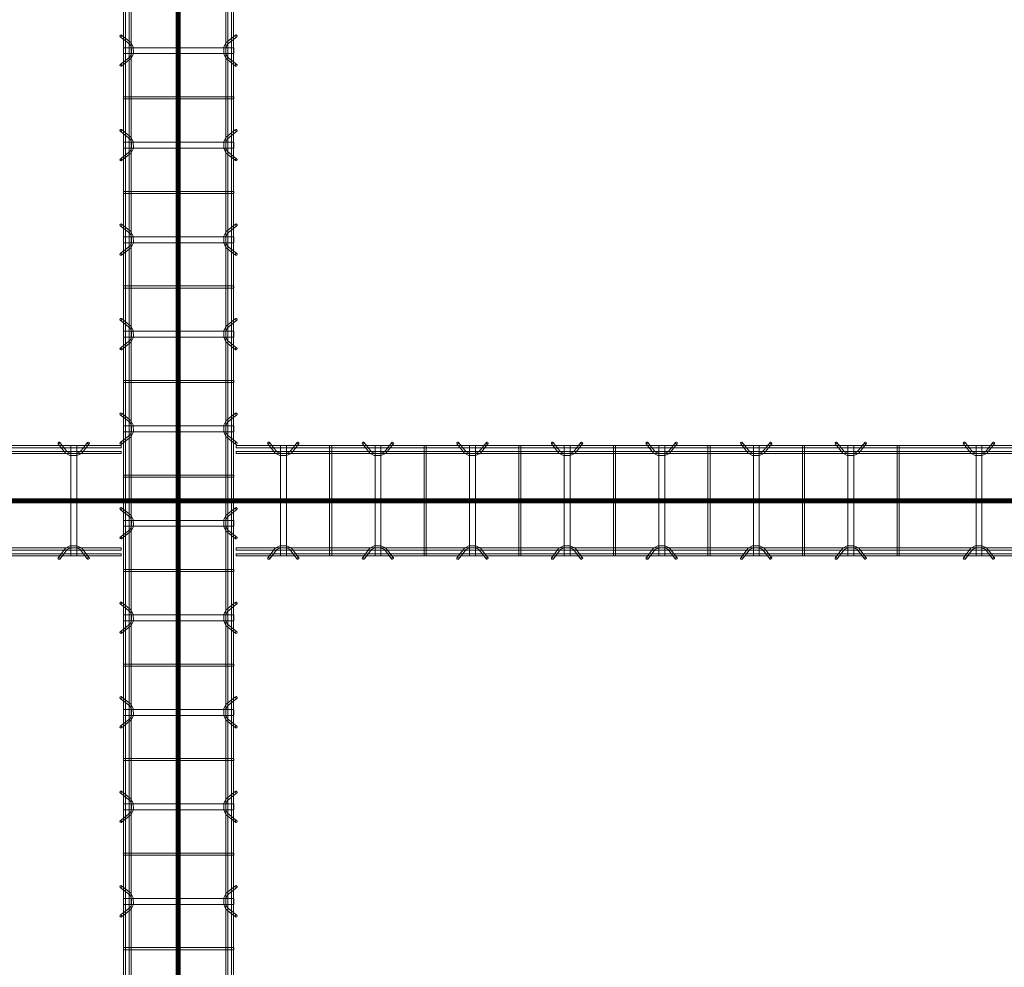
# Model space of a CAD drawing. Header units: inches. Extents: x -4136 to 1945, y -6639 to 12387.
# Tile 494 of 656: x -2193 to -2069, y 11068 to 11188. Entities that reach past the tile are written whole.
import ezdxf

# ---------------------------------------------------------------- set-up
doc = ezdxf.new("R2010")
doc.units = ezdxf.units.IN
doc.header["$MEASUREMENT"] = 0
doc.linetypes.add('Línea de rejilla', pattern=[0.875, 0.5, -0.125, 0.125, -0.125])
for name, color, linetype, lineweight in [('A-GENM', 7, 'Continuous', 9), ('S-BEAM', 7, 'Continuous', 9), ('S-GRID', 7, 'Continuous', 9)]:
    doc.layers.add(name, color=color, linetype=linetype, lineweight=lineweight)

# ---------------------------------------------------------------- blocks, each defined once
blk = doc.blocks.new('Dowel bar assembly - Dowel bar assembly-675243-SLAB ON GROUND JOINTS')
at = {"layer": 'S-BEAM', "color": 253, "true_color": 0xaaaaaa}
for p, q in [((425.51, 1.98), (0, 1.98)), ((0, 1.72), (425.51, 1.72)), ((76.02, 2.23), (76.97, 1.03)), ((77.18, 1.19), (76.23, 2.39)), ((77.63, 1.99), (77.63, -12.01)), ((78.38, 1.99), (77.63, 1.99)), ((77.63, 1.99), (78.38, 1.99)), ((78.38, -12.01), (78.38, 1.99)), ((79.76, 2.39), (78.81, 1.19)), ((79.01, 1.03), (79.96, 2.23)), ((83.87, 1.99), (83.87, -12.01)), ((84.13, 1.99), (83.87, 1.99)), ((83.87, 1.99), (84.13, 1.99)), ((84.13, -12.01), (84.13, 1.99)), ((88.02, 2.23), (88.97, 1.03)), ((89.18, 1.19), (88.23, 2.39)), ((89.63, 1.99), (89.63, -12.01)), ((90.38, 1.99), (89.63, 1.99)), ((89.63, 1.99), (90.38, 1.99)), ((90.38, -12.01), (90.38, 1.99)), ((91.76, 2.39), (90.81, 1.19)), ((91.01, 1.03), (91.96, 2.23)), ((95.87, 1.99), (95.87, -12.01)), ((96.13, 1.99), (95.87, 1.99)), ((95.87, 1.99), (96.13, 1.99)), ((96.13, -12.01), (96.13, 1.99)), ((100.02, 2.23), (100.97, 1.03)), ((101.18, 1.19), (100.23, 2.39)), ((101.63, 1.99), (101.63, -12.01)), ((102.38, 1.99), (101.63, 1.99)), ((101.63, 1.99), (102.38, 1.99)), ((102.38, -12.01), (102.38, 1.99)), ((103.76, 2.39), (102.81, 1.19)), ((103.01, 1.03), (103.96, 2.23)), ((107.87, 1.99), (107.87, -12.01)), ((108.13, 1.99), (107.87, 1.99)), ((107.87, 1.99), (108.13, 1.99)), ((108.13, -12.01), (108.13, 1.99)), ((112.02, 2.23), (112.97, 1.03)), ((113.18, 1.19), (112.23, 2.39)), ((113.63, 1.99), (113.63, -12.01)), ((114.38, 1.99), (113.63, 1.99)), ((113.63, 1.99), (114.38, 1.99)), ((114.38, -12.01), (114.38, 1.99)), ((115.76, 2.39), (114.81, 1.19)), ((115.01, 1.03), (115.96, 2.23)), ((119.87, 1.99), (119.87, -12.01)), ((120.13, 1.99), (119.87, 1.99)), ((119.87, 1.99), (120.13, 1.99)), ((120.13, -12.01), (120.13, 1.99)), ((124.02, 2.23), (124.97, 1.03)), ((125.18, 1.19), (124.23, 2.39)), ((125.63, 1.99), (125.63, -12.01)), ((126.38, 1.99), (125.63, 1.99)), ((125.63, 1.99), (126.38, 1.99)), ((126.38, -12.01), (126.38, 1.99)), ((127.76, 2.39), (126.81, 1.19)), ((127.01, 1.03), (127.96, 2.23)), ((131.87, 1.99), (131.87, -12.01)), ((132.13, 1.99), (131.87, 1.99)), ((131.87, 1.99), (132.13, 1.99)), ((132.13, -12.01), (132.13, 1.99)), ((136.02, 2.23), (136.97, 1.03)), ((137.18, 1.19), (136.23, 2.39)), ((137.63, 1.99), (137.63, -12.01)), ((138.38, 1.99), (137.63, 1.99)), ((137.63, 1.99), (138.38, 1.99)), ((138.38, -12.01), (138.38, 1.99)), ((139.76, 2.39), (138.81, 1.19)), ((139.01, 1.03), (139.96, 2.23)), ((143.87, 1.99), (143.87, -12.01)), ((144.13, 1.99), (143.87, 1.99)), ((143.87, 1.99), (144.13, 1.99)), ((144.13, -12.01), (144.13, 1.99)), ((148.02, 2.23), (148.97, 1.03)), ((149.18, 1.19), (148.23, 2.39)), ((149.63, 1.99), (149.63, -12.01)), ((150.38, 1.99), (149.63, 1.99)), ((149.63, 1.99), (150.38, 1.99)), ((150.38, -12.01), (150.38, 1.99)), ((151.76, 2.39), (150.81, 1.19)), ((151.01, 1.03), (151.96, 2.23)), ((155.87, 1.99), (155.87, -12.01)), ((156.13, 1.99), (155.87, 1.99)), ((155.87, 1.99), (156.13, 1.99)), ((156.13, -12.01), (156.13, 1.99)), ((160.02, 2.23), (160.97, 1.03)), ((161.18, 1.19), (160.23, 2.39)), ((161.63, 1.99), (161.63, -12.01)), ((162.38, 1.99), (161.63, 1.99)), ((161.63, 1.99), (162.38, 1.99)), ((162.38, -12.01), (162.38, 1.99)), ((163.76, 2.39), (162.81, 1.19)), ((163.01, 1.03), (163.96, 2.23)), ((167.87, 1.99), (167.87, -12.01)), ((168.13, 1.99), (167.87, 1.99)), ((167.87, 1.99), (168.13, 1.99)), ((168.13, -12.01), (168.13, 1.99)), ((172.02, 2.23), (172.97, 1.03)), ((173.18, 1.19), (172.23, 2.39)), ((173.63, 1.99), (173.63, -12.01)), ((174.38, 1.99), (173.63, 1.99)), ((173.63, 1.99), (174.38, 1.99)), ((174.38, -12.01), (174.38, 1.99)), ((175.76, 2.39), (174.81, 1.19)), ((175.01, 1.03), (175.96, 2.23)), ((179.87, 1.99), (179.87, -12.01)), ((180.13, 1.99), (179.87, 1.99)), ((179.87, 1.99), (180.13, 1.99)), ((180.13, -12.01), (180.13, 1.99)), ((184.02, 2.23), (184.97, 1.03)), ((185.18, 1.19), (184.23, 2.39)), ((185.63, 1.99), (185.63, -12.01)), ((186.38, 1.99), (185.63, 1.99)), ((185.63, 1.99), (186.38, 1.99)), ((186.38, -12.01), (186.38, 1.99)), ((187.76, 2.39), (186.81, 1.19)), ((187.01, 1.03), (187.96, 2.23)), ((191.87, 1.99), (191.87, -12.01)), ((192.13, 1.99), (191.87, 1.99)), ((191.87, 1.99), (192.13, 1.99)), ((192.13, -12.01), (192.13, 1.99)), ((425.51, 1.25), (0, 1.25)), ((0, 0.99), (425.51, 0.99)), ((425.51, -11.01), (0, -11.01)), ((76.97, -11.05), (76.02, -12.25)), ((76.23, -12.41), (77.18, -11.21)), ((78.81, -11.21), (79.76, -12.41)), ((79.96, -12.25), (79.01, -11.05)), ((88.97, -11.05), (88.02, -12.25)), ((88.23, -12.41), (89.18, -11.21)), ((90.81, -11.21), (91.76, -12.41)), ((91.96, -12.25), (91.01, -11.05)), ((100.97, -11.05), (100.02, -12.25)), ((100.23, -12.41), (101.18, -11.21)), ((102.81, -11.21), (103.76, -12.41)), ((103.96, -12.25), (103.01, -11.05)), ((112.97, -11.05), (112.02, -12.25)), ((112.23, -12.41), (113.18, -11.21)), ((114.81, -11.21), (115.76, -12.41)), ((115.96, -12.25), (115.01, -11.05)), ((124.97, -11.05), (124.02, -12.25)), ((124.23, -12.41), (125.18, -11.21)), ((126.81, -11.21), (127.76, -12.41)), ((127.96, -12.25), (127.01, -11.05)), ((136.97, -11.05), (136.02, -12.25)), ((136.23, -12.41), (137.18, -11.21)), ((138.81, -11.21), (139.76, -12.41)), ((139.96, -12.25), (139.01, -11.05)), ((148.97, -11.05), (148.02, -12.25)), ((148.23, -12.41), (149.18, -11.21)), ((150.81, -11.21), (151.76, -12.41)), ((151.96, -12.25), (151.01, -11.05)), ((160.97, -11.05), (160.02, -12.25)), ((160.23, -12.41), (161.18, -11.21)), ((162.81, -11.21), (163.76, -12.41)), ((163.96, -12.25), (163.01, -11.05)), ((172.97, -11.05), (172.02, -12.25)), ((172.23, -12.41), (173.18, -11.21)), ((174.81, -11.21), (175.76, -12.41)), ((175.96, -12.25), (175.01, -11.05)), ((184.97, -11.05), (184.02, -12.25)), ((184.23, -12.41), (185.18, -11.21)), ((186.81, -11.21), (187.76, -12.41)), ((187.96, -12.25), (187.01, -11.05)), ((0, -11.27), (425.51, -11.27)), ((425.51, -11.74), (0, -11.74)), ((0, -12), (425.51, -12)), ((78.38, -12.01), (77.63, -12.01)), ((77.63, -12.01), (78.38, -12.01)), ((84.13, -12.01), (83.87, -12.01)), ((83.87, -12.01), (84.13, -12.01)), ((90.38, -12.01), (89.63, -12.01)), ((89.63, -12.01), (90.38, -12.01)), ((96.13, -12.01), (95.87, -12.01)), ((95.87, -12.01), (96.13, -12.01)), ((102.38, -12.01), (101.63, -12.01)), ((101.63, -12.01), (102.38, -12.01)), ((108.13, -12.01), (107.87, -12.01)), ((107.87, -12.01), (108.13, -12.01)), ((114.38, -12.01), (113.63, -12.01)), ((113.63, -12.01), (114.38, -12.01)), ((120.13, -12.01), (119.87, -12.01)), ((119.87, -12.01), (120.13, -12.01)), ((126.38, -12.01), (125.63, -12.01)), ((125.63, -12.01), (126.38, -12.01)), ((132.13, -12.01), (131.87, -12.01)), ((131.87, -12.01), (132.13, -12.01)), ((138.38, -12.01), (137.63, -12.01)), ((137.63, -12.01), (138.38, -12.01)), ((144.13, -12.01), (143.87, -12.01)), ((143.87, -12.01), (144.13, -12.01)), ((150.38, -12.01), (149.63, -12.01)), ((149.63, -12.01), (150.38, -12.01)), ((156.13, -12.01), (155.87, -12.01)), ((155.87, -12.01), (156.13, -12.01)), ((162.38, -12.01), (161.63, -12.01)), ((161.63, -12.01), (162.38, -12.01)), ((168.13, -12.01), (167.87, -12.01)), ((167.87, -12.01), (168.13, -12.01)), ((174.38, -12.01), (173.63, -12.01)), ((173.63, -12.01), (174.38, -12.01)), ((180.13, -12.01), (179.87, -12.01)), ((179.87, -12.01), (180.13, -12.01)), ((186.38, -12.01), (185.63, -12.01)), ((185.63, -12.01), (186.38, -12.01)), ((192.13, -12.01), (191.87, -12.01)), ((191.87, -12.01), (192.13, -12.01))]:
    blk.add_line(p, q, dxfattribs=at)
at = {"layer": 'S-BEAM', "color": 253, "true_color": 0xaaaaaa, "flags": 128}
for points in [[(76.97, 1.03), (77.53, 0.73), (78.39, 0.72), (78.97, 0.99), (79.01, 1.03)], [(77.18, 1.19), (77.62, 0.97), (78.38, 0.98), (78.81, 1.19)], [(88.97, 1.03), (89.53, 0.73), (90.39, 0.72), (90.97, 0.99), (91.01, 1.03)], [(89.18, 1.19), (89.62, 0.97), (90.38, 0.98), (90.81, 1.19)], [(100.97, 1.03), (101.53, 0.73), (102.39, 0.72), (102.97, 0.99), (103.01, 1.03)], [(101.18, 1.19), (101.62, 0.97), (102.38, 0.98), (102.81, 1.19)], [(112.97, 1.03), (113.53, 0.73), (114.39, 0.72), (114.97, 0.99), (115.01, 1.03)], [(113.18, 1.19), (113.62, 0.97), (114.38, 0.98), (114.81, 1.19)], [(124.97, 1.03), (125.53, 0.73), (126.39, 0.72), (126.97, 0.99), (127.01, 1.03)], [(125.18, 1.19), (125.62, 0.97), (126.38, 0.98), (126.81, 1.19)], [(136.97, 1.03), (137.53, 0.73), (138.39, 0.72), (138.97, 0.99), (139.01, 1.03)], [(137.18, 1.19), (137.62, 0.97), (138.38, 0.98), (138.81, 1.19)], [(148.97, 1.03), (149.53, 0.73), (150.39, 0.72), (150.97, 0.99), (151.01, 1.03)], [(149.18, 1.19), (149.62, 0.97), (150.38, 0.98), (150.81, 1.19)], [(160.97, 1.03), (161.53, 0.73), (162.39, 0.72), (162.97, 0.99), (163.01, 1.03)], [(161.18, 1.19), (161.62, 0.97), (162.38, 0.98), (162.81, 1.19)], [(172.97, 1.03), (173.53, 0.73), (174.39, 0.72), (174.97, 0.99), (175.01, 1.03)], [(173.18, 1.19), (173.62, 0.97), (174.38, 0.98), (174.81, 1.19)], [(184.97, 1.03), (185.53, 0.73), (186.39, 0.72), (186.97, 0.99), (187.01, 1.03)], [(185.18, 1.19), (185.62, 0.97), (186.38, 0.98), (186.81, 1.19)], [(76.97, -11.05), (77.53, -10.75), (78.39, -10.74), (78.97, -11.01), (79.01, -11.05)], [(77.18, -11.21), (77.62, -10.99), (78.38, -11), (78.81, -11.21)], [(88.97, -11.05), (89.53, -10.75), (90.39, -10.74), (90.97, -11.01), (91.01, -11.05)], [(89.18, -11.21), (89.62, -10.99), (90.38, -11), (90.81, -11.21)], [(100.97, -11.05), (101.53, -10.75), (102.39, -10.74), (102.97, -11.01), (103.01, -11.05)], [(101.18, -11.21), (101.62, -10.99), (102.38, -11), (102.81, -11.21)], [(112.97, -11.05), (113.53, -10.75), (114.39, -10.74), (114.97, -11.01), (115.01, -11.05)], [(113.18, -11.21), (113.62, -10.99), (114.38, -11), (114.81, -11.21)], [(124.97, -11.05), (125.53, -10.75), (126.39, -10.74), (126.97, -11.01), (127.01, -11.05)], [(125.18, -11.21), (125.62, -10.99), (126.38, -11), (126.81, -11.21)], [(136.97, -11.05), (137.53, -10.75), (138.39, -10.74), (138.97, -11.01), (139.01, -11.05)], [(137.18, -11.21), (137.62, -10.99), (138.38, -11), (138.81, -11.21)], [(148.97, -11.05), (149.53, -10.75), (150.39, -10.74), (150.97, -11.01), (151.01, -11.05)], [(149.18, -11.21), (149.62, -10.99), (150.38, -11), (150.81, -11.21)], [(160.97, -11.05), (161.53, -10.75), (162.39, -10.74), (162.97, -11.01), (163.01, -11.05)], [(161.18, -11.21), (161.62, -10.99), (162.38, -11), (162.81, -11.21)], [(172.97, -11.05), (173.53, -10.75), (174.39, -10.74), (174.97, -11.01), (175.01, -11.05)], [(173.18, -11.21), (173.62, -10.99), (174.38, -11), (174.81, -11.21)], [(184.97, -11.05), (185.53, -10.75), (186.39, -10.74), (186.97, -11.01), (187.01, -11.05)], [(185.18, -11.21), (185.62, -10.99), (186.38, -11), (186.81, -11.21)]]:
    blk.add_lwpolyline(points, dxfattribs=at)
at = {"layer": 'S-BEAM', "color": 253, "true_color": 0xaaaaaa}
for centre, major_axis, start_param, end_param in [((76.12, 2.31), (0.101, 0.08), 5.709265, 8.850858), ((76.12, 2.31), (0.101, 0.08), 2.567673, 5.709265), ((79.86, 2.31), (-0.101, 0.08), 3.715513, 6.857105), ((79.86, 2.31), (-0.101, 0.08), 0.57392, 3.715513), ((88.12, 2.31), (0.101, 0.08), 5.709265, 8.850858), ((88.12, 2.31), (0.101, 0.08), 2.567673, 5.709265), ((91.86, 2.31), (-0.101, 0.08), 3.715513, 6.857105), ((91.86, 2.31), (-0.101, 0.08), 0.57392, 3.715513), ((100.12, 2.31), (0.101, 0.08), 5.709265, 8.850858), ((100.12, 2.31), (0.101, 0.08), 2.567673, 5.709265), ((103.86, 2.31), (-0.101, 0.08), 3.715513, 6.857105), ((103.86, 2.31), (-0.101, 0.08), 0.57392, 3.715513), ((112.12, 2.31), (0.101, 0.08), 5.709265, 8.850858), ((112.12, 2.31), (0.101, 0.08), 2.567673, 5.709265), ((115.86, 2.31), (-0.101, 0.08), 3.715513, 6.857105), ((115.86, 2.31), (-0.101, 0.08), 0.57392, 3.715513), ((124.12, 2.31), (0.101, 0.08), 5.709265, 8.850858), ((124.12, 2.31), (0.101, 0.08), 2.567673, 5.709265), ((127.86, 2.31), (-0.101, 0.08), 3.715513, 6.857105), ((127.86, 2.31), (-0.101, 0.08), 0.57392, 3.715513), ((136.12, 2.31), (0.101, 0.08), 5.709265, 8.850858), ((136.12, 2.31), (0.101, 0.08), 2.567673, 5.709265), ((139.86, 2.31), (-0.101, 0.08), 3.715513, 6.857105), ((139.86, 2.31), (-0.101, 0.08), 0.57392, 3.715513), ((148.12, 2.31), (0.101, 0.08), 5.709265, 8.850858), ((148.12, 2.31), (0.101, 0.08), 2.567673, 5.709265), ((151.86, 2.31), (-0.101, 0.08), 3.715513, 6.857105), ((151.86, 2.31), (-0.101, 0.08), 0.57392, 3.715513), ((160.12, 2.31), (0.101, 0.08), 5.709265, 8.850858), ((160.12, 2.31), (0.101, 0.08), 2.567673, 5.709265), ((163.86, 2.31), (-0.101, 0.08), 3.715513, 6.857105), ((163.86, 2.31), (-0.101, 0.08), 0.57392, 3.715513), ((172.12, 2.31), (0.101, 0.08), 5.709265, 8.850858), ((172.12, 2.31), (0.101, 0.08), 2.567673, 5.709265), ((175.86, 2.31), (-0.101, 0.08), 3.715513, 6.857105), ((175.86, 2.31), (-0.101, 0.08), 0.57392, 3.715513), ((184.12, 2.31), (0.101, 0.08), 5.709265, 8.850858), ((184.12, 2.31), (0.101, 0.08), 2.567673, 5.709265), ((187.86, 2.31), (-0.101, 0.08), 3.715513, 6.857105), ((187.86, 2.31), (-0.101, 0.08), 0.57392, 3.715513), ((76.12, -12.33), (-0.101, 0.08), 3.715513, 6.857105), ((76.12, -12.33), (-0.101, 0.08), 0.57392, 3.715513), ((79.86, -12.33), (0.101, 0.08), 5.709265, 8.850858), ((79.86, -12.33), (0.101, 0.08), 2.567673, 5.709265), ((88.12, -12.33), (-0.101, 0.08), 3.715513, 6.857105), ((88.12, -12.33), (-0.101, 0.08), 0.57392, 3.715513), ((91.86, -12.33), (0.101, 0.08), 5.709265, 8.850858), ((91.86, -12.33), (0.101, 0.08), 2.567673, 5.709265), ((100.12, -12.33), (-0.101, 0.08), 3.715513, 6.857105), ((100.12, -12.33), (-0.101, 0.08), 0.57392, 3.715513), ((103.86, -12.33), (0.101, 0.08), 5.709265, 8.850858), ((103.86, -12.33), (0.101, 0.08), 2.567673, 5.709265), ((112.12, -12.33), (-0.101, 0.08), 3.715513, 6.857105), ((112.12, -12.33), (-0.101, 0.08), 0.57392, 3.715513), ((115.86, -12.33), (0.101, 0.08), 5.709265, 8.850858), ((115.86, -12.33), (0.101, 0.08), 2.567673, 5.709265), ((124.12, -12.33), (-0.101, 0.08), 3.715513, 6.857105), ((124.12, -12.33), (-0.101, 0.08), 0.57392, 3.715513), ((127.86, -12.33), (0.101, 0.08), 5.709265, 8.850858), ((127.86, -12.33), (0.101, 0.08), 2.567673, 5.709265), ((136.12, -12.33), (-0.101, 0.08), 3.715513, 6.857105), ((136.12, -12.33), (-0.101, 0.08), 0.57392, 3.715513), ((139.86, -12.33), (0.101, 0.08), 5.709265, 8.850858), ((139.86, -12.33), (0.101, 0.08), 2.567673, 5.709265), ((148.12, -12.33), (-0.101, 0.08), 3.715513, 6.857105), ((148.12, -12.33), (-0.101, 0.08), 0.57392, 3.715513), ((151.86, -12.33), (0.101, 0.08), 5.709265, 8.850858), ((151.86, -12.33), (0.101, 0.08), 2.567673, 5.709265), ((160.12, -12.33), (-0.101, 0.08), 3.715513, 6.857105), ((160.12, -12.33), (-0.101, 0.08), 0.57392, 3.715513), ((163.86, -12.33), (0.101, 0.08), 5.709265, 8.850858), ((163.86, -12.33), (0.101, 0.08), 2.567673, 5.709265), ((172.12, -12.33), (-0.101, 0.08), 3.715513, 6.857105), ((172.12, -12.33), (-0.101, 0.08), 0.57392, 3.715513), ((175.86, -12.33), (0.101, 0.08), 5.709265, 8.850858), ((175.86, -12.33), (0.101, 0.08), 2.567673, 5.709265), ((184.12, -12.33), (-0.101, 0.08), 3.715513, 6.857105), ((184.12, -12.33), (-0.101, 0.08), 0.57392, 3.715513), ((187.86, -12.33), (0.101, 0.08), 5.709265, 8.850858), ((187.86, -12.33), (0.101, 0.08), 2.567673, 5.709265)]:
    blk.add_ellipse(centre, major_axis=major_axis, ratio=0.816528, start_param=start_param, end_param=end_param, dxfattribs=at)
blk = doc.blocks.new('Dowel bar assembly - Dowel bar assembly-674678-SLAB ON GROUND JOINTS')
at = {"layer": 'S-BEAM', "color": 253, "true_color": 0xaaaaaa}
for p, q in [((148.73, 1.98), (0, 1.98)), ((0, 1.72), (148.73, 1.72)), ((140.75, 2.23), (141.7, 1.03)), ((141.9, 1.19), (140.95, 2.39)), ((142.35, 1.99), (142.35, -12.01)), ((143.1, 1.99), (142.35, 1.99)), ((142.35, 1.99), (143.1, 1.99)), ((143.1, -12.01), (143.1, 1.99)), ((144.49, 2.39), (143.54, 1.19)), ((143.74, 1.03), (144.69, 2.23)), ((148.73, 1.98), (148.73, 1.72)), ((148.73, 1.72), (148.73, 1.98)), ((148.73, 1.25), (0, 1.25)), ((0, 0.99), (148.73, 0.99)), ((148.73, 0.99), (148.73, 1.25)), ((148.73, 1.25), (148.73, 0.99)), ((148.73, -11.01), (0, -11.01)), ((141.7, -11.05), (140.75, -12.25)), ((140.95, -12.41), (141.9, -11.21)), ((143.54, -11.21), (144.49, -12.41)), ((144.69, -12.25), (143.74, -11.05)), ((148.73, -11.27), (148.73, -11.01)), ((148.73, -11.01), (148.73, -11.27)), ((0, -11.27), (148.73, -11.27)), ((148.73, -11.74), (0, -11.74)), ((0, -12), (148.73, -12)), ((143.1, -12.01), (142.35, -12.01)), ((142.35, -12.01), (143.1, -12.01)), ((148.73, -12), (148.73, -11.74)), ((148.73, -11.74), (148.73, -12))]:
    blk.add_line(p, q, dxfattribs=at)
at = {"layer": 'S-BEAM', "color": 253, "true_color": 0xaaaaaa, "flags": 128}
for points in [[(141.7, 1.03), (142.25, 0.73), (143.11, 0.72), (143.7, 0.99), (143.74, 1.03)], [(141.9, 1.19), (142.35, 0.97), (143.11, 0.98), (143.54, 1.19)], [(141.7, -11.05), (142.25, -10.75), (143.11, -10.74), (143.7, -11.01), (143.74, -11.05)], [(141.9, -11.21), (142.35, -10.99), (143.11, -11), (143.54, -11.21)]]:
    blk.add_lwpolyline(points, dxfattribs=at)
at = {"layer": 'S-BEAM', "color": 253, "true_color": 0xaaaaaa}
for centre, major_axis, start_param, end_param in [((140.85, 2.31), (0.101, 0.08), 5.709265, 8.850858), ((140.85, 2.31), (0.101, 0.08), 2.567673, 5.709265), ((144.59, 2.31), (-0.101, 0.08), 3.715513, 6.857105), ((144.59, 2.31), (-0.101, 0.08), 0.57392, 3.715513), ((140.85, -12.33), (-0.101, 0.08), 3.715513, 6.857105), ((140.85, -12.33), (-0.101, 0.08), 0.57392, 3.715513), ((144.59, -12.33), (0.101, 0.08), 5.709265, 8.850858), ((144.59, -12.33), (0.101, 0.08), 2.567673, 5.709265)]:
    blk.add_ellipse(centre, major_axis=major_axis, ratio=0.816528, start_param=start_param, end_param=end_param, dxfattribs=at)
blk = doc.blocks.new('Dowel bar assembly - Dowel bar assembly-674791-SLAB ON GROUND JOINTS')
at = {"layer": 'S-BEAM', "color": 253, "true_color": 0xaaaaaa}
for p, q in [((100.26, 1.98), (0, 1.98)), ((0, 1.98), (0, 1.72)), ((0, 1.72), (0, 1.98)), ((0, 1.72), (100.26, 1.72)), ((4.02, 2.23), (4.97, 1.03)), ((5.18, 1.19), (4.23, 2.39)), ((5.63, 1.99), (5.63, -12.01)), ((6.38, 1.99), (5.63, 1.99)), ((5.63, 1.99), (6.38, 1.99)), ((6.38, -12.01), (6.38, 1.99)), ((7.76, 2.39), (6.81, 1.19)), ((7.01, 1.03), (7.96, 2.23)), ((11.87, 1.99), (11.87, -12.01)), ((12.13, 1.99), (11.87, 1.99)), ((11.87, 1.99), (12.13, 1.99)), ((12.13, -12.01), (12.13, 1.99)), ((16.02, 2.23), (16.97, 1.03)), ((17.18, 1.19), (16.23, 2.39)), ((17.63, 1.99), (17.63, -12.01)), ((18.38, 1.99), (17.63, 1.99)), ((17.63, 1.99), (18.38, 1.99)), ((18.38, -12.01), (18.38, 1.99)), ((19.76, 2.39), (18.81, 1.19)), ((19.01, 1.03), (19.96, 2.23)), ((23.87, 1.99), (23.87, -12.01)), ((24.13, 1.99), (23.87, 1.99)), ((23.87, 1.99), (24.13, 1.99)), ((24.13, -12.01), (24.13, 1.99)), ((28.02, 2.23), (28.97, 1.03)), ((29.18, 1.19), (28.23, 2.39)), ((29.63, 1.99), (29.63, -12.01)), ((30.38, 1.99), (29.63, 1.99)), ((29.63, 1.99), (30.38, 1.99)), ((30.38, -12.01), (30.38, 1.99)), ((31.76, 2.39), (30.81, 1.19)), ((31.01, 1.03), (31.96, 2.23)), ((35.87, 1.99), (35.87, -12.01)), ((36.13, 1.99), (35.87, 1.99)), ((35.87, 1.99), (36.13, 1.99)), ((36.13, -12.01), (36.13, 1.99)), ((40.02, 2.23), (40.97, 1.03)), ((41.18, 1.19), (40.23, 2.39)), ((41.63, 1.99), (41.63, -12.01)), ((42.38, 1.99), (41.63, 1.99)), ((41.63, 1.99), (42.38, 1.99)), ((42.38, -12.01), (42.38, 1.99)), ((43.76, 2.39), (42.81, 1.19)), ((43.01, 1.03), (43.96, 2.23)), ((47.87, 1.99), (47.87, -12.01)), ((48.13, 1.99), (47.87, 1.99)), ((47.87, 1.99), (48.13, 1.99)), ((48.13, -12.01), (48.13, 1.99)), ((52.02, 2.23), (52.97, 1.03)), ((53.18, 1.19), (52.23, 2.39)), ((53.63, 1.99), (53.63, -12.01)), ((54.38, 1.99), (53.63, 1.99)), ((53.63, 1.99), (54.38, 1.99)), ((54.38, -12.01), (54.38, 1.99)), ((55.76, 2.39), (54.81, 1.19)), ((55.01, 1.03), (55.96, 2.23)), ((59.87, 1.99), (59.87, -12.01)), ((60.13, 1.99), (59.87, 1.99)), ((59.87, 1.99), (60.13, 1.99)), ((60.13, -12.01), (60.13, 1.99)), ((64.02, 2.23), (64.97, 1.03)), ((65.18, 1.19), (64.23, 2.39)), ((65.63, 1.99), (65.63, -12.01)), ((66.38, 1.99), (65.63, 1.99)), ((65.63, 1.99), (66.38, 1.99)), ((66.38, -12.01), (66.38, 1.99)), ((67.76, 2.39), (66.81, 1.19)), ((67.01, 1.03), (67.96, 2.23)), ((71.87, 1.99), (71.87, -12.01)), ((72.13, 1.99), (71.87, 1.99)), ((71.87, 1.99), (72.13, 1.99)), ((72.13, -12.01), (72.13, 1.99)), ((76.02, 2.23), (76.97, 1.03)), ((77.18, 1.19), (76.23, 2.39)), ((77.63, 1.99), (77.63, -12.01)), ((78.38, 1.99), (77.63, 1.99)), ((77.63, 1.99), (78.38, 1.99)), ((78.38, -12.01), (78.38, 1.99)), ((79.76, 2.39), (78.81, 1.19)), ((79.01, 1.03), (79.96, 2.23)), ((83.87, 1.99), (83.87, -12.01)), ((84.13, 1.99), (83.87, 1.99)), ((83.87, 1.99), (84.13, 1.99)), ((84.13, -12.01), (84.13, 1.99)), ((92.28, 2.23), (93.23, 1.03)), ((93.44, 1.19), (92.49, 2.39)), ((93.89, 1.99), (93.89, -12.01)), ((94.64, 1.99), (93.89, 1.99)), ((93.89, 1.99), (94.64, 1.99)), ((94.64, -12.01), (94.64, 1.99)), ((96.02, 2.39), (95.07, 1.19)), ((95.27, 1.03), (96.22, 2.23)), ((100.26, 1.98), (100.26, 1.72)), ((100.26, 1.72), (100.26, 1.98)), ((100.26, 1.25), (0, 1.25)), ((0, 0.99), (0, 1.25)), ((0, 1.25), (0, 0.99)), ((0, 0.99), (100.26, 0.99)), ((100.26, 0.99), (100.26, 1.25)), ((100.26, 1.25), (100.26, 0.99)), ((100.26, -11.01), (0, -11.01)), ((0, -11.27), (0, -11.01)), ((0, -11.01), (0, -11.27)), ((4.97, -11.05), (4.02, -12.25)), ((4.23, -12.41), (5.18, -11.21)), ((6.81, -11.21), (7.76, -12.41)), ((7.96, -12.25), (7.01, -11.05)), ((16.97, -11.05), (16.02, -12.25)), ((16.23, -12.41), (17.18, -11.21)), ((18.81, -11.21), (19.76, -12.41)), ((19.96, -12.25), (19.01, -11.05)), ((28.97, -11.05), (28.02, -12.25)), ((28.23, -12.41), (29.18, -11.21)), ((30.81, -11.21), (31.76, -12.41)), ((31.96, -12.25), (31.01, -11.05)), ((40.97, -11.05), (40.02, -12.25)), ((40.23, -12.41), (41.18, -11.21)), ((42.81, -11.21), (43.76, -12.41)), ((43.96, -12.25), (43.01, -11.05)), ((52.97, -11.05), (52.02, -12.25)), ((52.23, -12.41), (53.18, -11.21)), ((54.81, -11.21), (55.76, -12.41)), ((55.96, -12.25), (55.01, -11.05)), ((64.97, -11.05), (64.02, -12.25)), ((64.23, -12.41), (65.18, -11.21)), ((66.81, -11.21), (67.76, -12.41)), ((67.96, -12.25), (67.01, -11.05)), ((76.97, -11.05), (76.02, -12.25)), ((76.23, -12.41), (77.18, -11.21)), ((78.81, -11.21), (79.76, -12.41)), ((79.96, -12.25), (79.01, -11.05)), ((93.23, -11.05), (92.28, -12.25)), ((92.49, -12.41), (93.44, -11.21)), ((95.07, -11.21), (96.02, -12.41)), ((96.22, -12.25), (95.27, -11.05)), ((100.26, -11.27), (100.26, -11.01)), ((100.26, -11.01), (100.26, -11.27)), ((0, -11.27), (100.26, -11.27)), ((100.26, -11.74), (0, -11.74)), ((0, -12), (0, -11.74)), ((0, -11.74), (0, -12)), ((0, -12), (100.26, -12)), ((6.38, -12.01), (5.63, -12.01)), ((5.63, -12.01), (6.38, -12.01)), ((12.13, -12.01), (11.87, -12.01)), ((11.87, -12.01), (12.13, -12.01)), ((18.38, -12.01), (17.63, -12.01)), ((17.63, -12.01), (18.38, -12.01)), ((24.13, -12.01), (23.87, -12.01)), ((23.87, -12.01), (24.13, -12.01)), ((30.38, -12.01), (29.63, -12.01)), ((29.63, -12.01), (30.38, -12.01)), ((36.13, -12.01), (35.87, -12.01)), ((35.87, -12.01), (36.13, -12.01)), ((42.38, -12.01), (41.63, -12.01)), ((41.63, -12.01), (42.38, -12.01)), ((48.13, -12.01), (47.87, -12.01)), ((47.87, -12.01), (48.13, -12.01)), ((54.38, -12.01), (53.63, -12.01)), ((53.63, -12.01), (54.38, -12.01)), ((60.13, -12.01), (59.87, -12.01)), ((59.87, -12.01), (60.13, -12.01)), ((66.38, -12.01), (65.63, -12.01)), ((65.63, -12.01), (66.38, -12.01)), ((72.13, -12.01), (71.87, -12.01)), ((71.87, -12.01), (72.13, -12.01)), ((78.38, -12.01), (77.63, -12.01)), ((77.63, -12.01), (78.38, -12.01)), ((84.13, -12.01), (83.87, -12.01)), ((83.87, -12.01), (84.13, -12.01)), ((94.64, -12.01), (93.89, -12.01)), ((93.89, -12.01), (94.64, -12.01)), ((100.26, -12), (100.26, -11.74)), ((100.26, -11.74), (100.26, -12))]:
    blk.add_line(p, q, dxfattribs=at)
at = {"layer": 'S-BEAM', "color": 253, "true_color": 0xaaaaaa, "flags": 128}
for points in [[(4.97, 1.03), (5.53, 0.73), (6.39, 0.72), (6.97, 0.99), (7.01, 1.03)], [(5.18, 1.19), (5.62, 0.97), (6.38, 0.98), (6.81, 1.19)], [(16.97, 1.03), (17.53, 0.73), (18.39, 0.72), (18.97, 0.99), (19.01, 1.03)], [(17.18, 1.19), (17.62, 0.97), (18.38, 0.98), (18.81, 1.19)], [(28.97, 1.03), (29.53, 0.73), (30.39, 0.72), (30.97, 0.99), (31.01, 1.03)], [(29.18, 1.19), (29.62, 0.97), (30.38, 0.98), (30.81, 1.19)], [(40.97, 1.03), (41.53, 0.73), (42.39, 0.72), (42.97, 0.99), (43.01, 1.03)], [(41.18, 1.19), (41.62, 0.97), (42.38, 0.98), (42.81, 1.19)], [(52.97, 1.03), (53.53, 0.73), (54.39, 0.72), (54.97, 0.99), (55.01, 1.03)], [(53.18, 1.19), (53.62, 0.97), (54.38, 0.98), (54.81, 1.19)], [(64.97, 1.03), (65.53, 0.73), (66.39, 0.72), (66.97, 0.99), (67.01, 1.03)], [(65.18, 1.19), (65.62, 0.97), (66.38, 0.98), (66.81, 1.19)], [(76.97, 1.03), (77.53, 0.73), (78.39, 0.72), (78.97, 0.99), (79.01, 1.03)], [(77.18, 1.19), (77.62, 0.97), (78.38, 0.98), (78.81, 1.19)], [(93.23, 1.03), (93.79, 0.73), (94.65, 0.72), (95.23, 0.99), (95.27, 1.03)], [(93.44, 1.19), (93.89, 0.97), (94.64, 0.98), (95.07, 1.19)], [(4.97, -11.05), (5.53, -10.75), (6.39, -10.74), (6.97, -11.01), (7.01, -11.05)], [(5.18, -11.21), (5.62, -10.99), (6.38, -11), (6.81, -11.21)], [(16.97, -11.05), (17.53, -10.75), (18.39, -10.74), (18.97, -11.01), (19.01, -11.05)], [(17.18, -11.21), (17.62, -10.99), (18.38, -11), (18.81, -11.21)], [(28.97, -11.05), (29.53, -10.75), (30.39, -10.74), (30.97, -11.01), (31.01, -11.05)], [(29.18, -11.21), (29.62, -10.99), (30.38, -11), (30.81, -11.21)], [(40.97, -11.05), (41.53, -10.75), (42.39, -10.74), (42.97, -11.01), (43.01, -11.05)], [(41.18, -11.21), (41.62, -10.99), (42.38, -11), (42.81, -11.21)], [(52.97, -11.05), (53.53, -10.75), (54.39, -10.74), (54.97, -11.01), (55.01, -11.05)], [(53.18, -11.21), (53.62, -10.99), (54.38, -11), (54.81, -11.21)], [(64.97, -11.05), (65.53, -10.75), (66.39, -10.74), (66.97, -11.01), (67.01, -11.05)], [(65.18, -11.21), (65.62, -10.99), (66.38, -11), (66.81, -11.21)], [(76.97, -11.05), (77.53, -10.75), (78.39, -10.74), (78.97, -11.01), (79.01, -11.05)], [(77.18, -11.21), (77.62, -10.99), (78.38, -11), (78.81, -11.21)], [(93.23, -11.05), (93.79, -10.75), (94.65, -10.74), (95.23, -11.01), (95.27, -11.05)], [(93.44, -11.21), (93.89, -10.99), (94.64, -11), (95.07, -11.21)]]:
    blk.add_lwpolyline(points, dxfattribs=at)
at = {"layer": 'S-BEAM', "color": 253, "true_color": 0xaaaaaa}
for centre, major_axis, start_param, end_param in [((4.12, 2.31), (0.101, 0.08), 5.709265, 8.850858), ((4.12, 2.31), (0.101, 0.08), 2.567673, 5.709265), ((7.86, 2.31), (-0.101, 0.08), 3.715513, 6.857105), ((7.86, 2.31), (-0.101, 0.08), 0.57392, 3.715513), ((16.12, 2.31), (0.101, 0.08), 5.709265, 8.850858), ((16.12, 2.31), (0.101, 0.08), 2.567673, 5.709265), ((19.86, 2.31), (-0.101, 0.08), 3.715513, 6.857105), ((19.86, 2.31), (-0.101, 0.08), 0.57392, 3.715513), ((28.12, 2.31), (0.101, 0.08), 5.709265, 8.850858), ((28.12, 2.31), (0.101, 0.08), 2.567673, 5.709265), ((31.86, 2.31), (-0.101, 0.08), 3.715513, 6.857105), ((31.86, 2.31), (-0.101, 0.08), 0.57392, 3.715513), ((40.12, 2.31), (0.101, 0.08), 5.709265, 8.850858), ((40.12, 2.31), (0.101, 0.08), 2.567673, 5.709265), ((43.86, 2.31), (-0.101, 0.08), 3.715513, 6.857105), ((43.86, 2.31), (-0.101, 0.08), 0.57392, 3.715513), ((52.12, 2.31), (0.101, 0.08), 5.709265, 8.850858), ((52.12, 2.31), (0.101, 0.08), 2.567673, 5.709265), ((55.86, 2.31), (-0.101, 0.08), 3.715513, 6.857105), ((55.86, 2.31), (-0.101, 0.08), 0.57392, 3.715513), ((64.12, 2.31), (0.101, 0.08), 5.709265, 8.850858), ((64.12, 2.31), (0.101, 0.08), 2.567673, 5.709265), ((67.86, 2.31), (-0.101, 0.08), 3.715513, 6.857105), ((67.86, 2.31), (-0.101, 0.08), 0.57392, 3.715513), ((76.12, 2.31), (0.101, 0.08), 5.709265, 8.850858), ((76.12, 2.31), (0.101, 0.08), 2.567673, 5.709265), ((79.86, 2.31), (-0.101, 0.08), 3.715513, 6.857105), ((79.86, 2.31), (-0.101, 0.08), 0.57392, 3.715513), ((92.39, 2.31), (0.101, 0.08), 5.709265, 8.850858), ((92.39, 2.31), (0.101, 0.08), 2.567673, 5.709265), ((96.12, 2.31), (-0.101, 0.08), 3.715513, 6.857105), ((96.12, 2.31), (-0.101, 0.08), 0.57392, 3.715513), ((4.12, -12.33), (-0.101, 0.08), 3.715513, 6.857105), ((4.12, -12.33), (-0.101, 0.08), 0.57392, 3.715513), ((7.86, -12.33), (0.101, 0.08), 5.709265, 8.850858), ((7.86, -12.33), (0.101, 0.08), 2.567673, 5.709265), ((16.12, -12.33), (-0.101, 0.08), 3.715513, 6.857105), ((16.12, -12.33), (-0.101, 0.08), 0.57392, 3.715513), ((19.86, -12.33), (0.101, 0.08), 5.709265, 8.850858), ((19.86, -12.33), (0.101, 0.08), 2.567673, 5.709265), ((28.12, -12.33), (-0.101, 0.08), 3.715513, 6.857105), ((28.12, -12.33), (-0.101, 0.08), 0.57392, 3.715513), ((31.86, -12.33), (0.101, 0.08), 5.709265, 8.850858), ((31.86, -12.33), (0.101, 0.08), 2.567673, 5.709265), ((40.12, -12.33), (-0.101, 0.08), 3.715513, 6.857105), ((40.12, -12.33), (-0.101, 0.08), 0.57392, 3.715513), ((43.86, -12.33), (0.101, 0.08), 5.709265, 8.850858), ((43.86, -12.33), (0.101, 0.08), 2.567673, 5.709265), ((52.12, -12.33), (-0.101, 0.08), 3.715513, 6.857105), ((52.12, -12.33), (-0.101, 0.08), 0.57392, 3.715513), ((55.86, -12.33), (0.101, 0.08), 5.709265, 8.850858), ((55.86, -12.33), (0.101, 0.08), 2.567673, 5.709265), ((64.12, -12.33), (-0.101, 0.08), 3.715513, 6.857105), ((64.12, -12.33), (-0.101, 0.08), 0.57392, 3.715513), ((67.86, -12.33), (0.101, 0.08), 5.709265, 8.850858), ((67.86, -12.33), (0.101, 0.08), 2.567673, 5.709265), ((76.12, -12.33), (-0.101, 0.08), 3.715513, 6.857105), ((76.12, -12.33), (-0.101, 0.08), 0.57392, 3.715513), ((79.86, -12.33), (0.101, 0.08), 5.709265, 8.850858), ((79.86, -12.33), (0.101, 0.08), 2.567673, 5.709265), ((92.39, -12.33), (-0.101, 0.08), 3.715513, 6.857105), ((92.39, -12.33), (-0.101, 0.08), 0.57392, 3.715513), ((96.12, -12.33), (0.101, 0.08), 5.709265, 8.850858), ((96.12, -12.33), (0.101, 0.08), 2.567673, 5.709265)]:
    blk.add_ellipse(centre, major_axis=major_axis, ratio=0.816528, start_param=start_param, end_param=end_param, dxfattribs=at)

msp = doc.modelspace()

# ---------------------------------------------------------------- hatches: boundary and pattern name
at = {"layer": 'A-GENM', "true_color": 0x0000ff}
for points in [[(-2173.58036, 10836.55815), (-2173.58036, 11262.23067), (-2173.32374, 11261.97404), (-2173.15717, 11262.14062), (-2173.15717, 10836.55815)], [(-2173.52059, 10836.55815), (-2173.52059, 11262.1709), (-2173.32374, 11261.97404), (-2173.21238, 11262.0854), (-2173.12689, 11262.1709), (-2173.12689, 10836.55815)], [(-2173.50273, 10836.55815), (-2173.50273, 11262.15304), (-2173.32374, 11261.97404), (-2173.15869, 11262.13909), (-2173.15869, 10836.55815)], [(-2173.49348, 10836.55815), (-2173.49348, 11262.14379), (-2173.32374, 11261.97404), (-2173.07181, 11262.22598), (-2173.07181, 10836.55815)], [(-2173.36718, 10836.55815), (-2173.36718, 11262.01748), (-2173.32374, 11261.97404), (-2173.2803, 11262.01748), (-2173.2803, 10836.55815)], [(-2173.2803, 10836.55815), (-2173.2803, 11262.01748), (-2173.07029, 11262.2275), (-2173.07029, 10836.55815)], [(-3819.32374, 11127.35951), (-3819.00878, 11127.35951), (-1943.6387, 11127.35951), (-1943.32374, 11127.35951), (-1943.13624, 11127.35951), (-1943.13624, 11127.1495), (-1943.32374, 11127.1495), (-1943.6387, 11127.1495), (-3819.00878, 11127.1495), (-3819.32374, 11127.1495)], [(-3819.32374, 11127.35799), (-3819.00878, 11127.35799), (-1943.6387, 11127.35799), (-1943.32374, 11127.35799), (-1943.13624, 11127.35799), (-1943.13624, 11126.93632), (-1943.32374, 11126.93632), (-1943.6387, 11126.93632), (-3819.00878, 11126.93632), (-3819.32374, 11126.93632)], [(-1943.13624, 11126.90921), (-1943.32374, 11126.90921), (-1943.6387, 11126.90921), (-3819.00878, 11126.90921), (-3819.32374, 11126.90921), (-3819.32374, 11127.30291), (-3819.00878, 11127.30291), (-1943.6387, 11127.30291), (-1943.32374, 11127.30291), (-1943.13624, 11127.30291)], [(-3819.32374, 11127.27263), (-3819.00878, 11127.27263), (-1943.6387, 11127.27263), (-1943.32374, 11127.27263), (-1943.13624, 11127.27263), (-1943.13624, 11126.84944), (-1943.32374, 11126.84944), (-1943.6387, 11126.84944), (-3819.00878, 11126.84944), (-3819.32374, 11126.84944)], [(-3819.32374, 11127.27111), (-3819.00878, 11127.27111), (-1943.6387, 11127.27111), (-1943.32374, 11127.27111), (-1943.13624, 11127.27111), (-1943.13624, 11126.92707), (-1943.32374, 11126.92707), (-1943.6387, 11126.92707), (-3819.00878, 11126.92707), (-3819.32374, 11126.92707)], [(-3819.32374, 11127.1495), (-3819.00878, 11127.1495), (-1943.6387, 11127.1495), (-1943.32374, 11127.1495), (-1943.13624, 11127.1495), (-1943.13624, 11127.06262), (-1943.32374, 11127.06262), (-1943.6387, 11127.06262), (-3819.00878, 11127.06262), (-3819.32374, 11127.06262)]]:
    msp.add_hatch(color=5, dxfattribs=at).paths.add_polyline_path(points, flags=0)

# ---------------------------------------------------------------- linework, layer by layer
at = {"layer": 'A-GENM', "color": 5, "true_color": 0x0000ff}
for p, q in [((-2173.58036, 10836.55815), (-2173.58036, 11262.23067)), ((-2173.52059, 11262.1709), (-2173.52059, 10836.55815)), ((-2173.52059, 11262.1709), (-2173.52059, 10836.55815)), ((-2173.50273, 11262.15304), (-2173.50273, 10836.55815)), ((-2173.49348, 10836.55815), (-2173.49348, 11262.14379)), ((-2173.48122, 10836.55815), (-2173.48122, 11262.13152)), ((-2173.48122, 11262.13152), (-2173.48122, 10836.55815)), ((-2173.41585, 11262.06616), (-2173.41585, 10836.55815)), ((-2173.36718, 10836.55815), (-2173.36718, 11262.01748)), ((-2173.2803, 11262.01748), (-2173.2803, 10836.55815)), ((-2173.16626, 10836.55815), (-2173.16626, 11262.13152)), ((-2173.16626, 10836.55815), (-2173.16626, 11262.13152)), ((-2173.15869, 10836.55815), (-2173.15869, 11262.13909)), ((-2173.15717, 10836.55815), (-2173.15717, 11262.14062)), ((-2173.12689, 11262.1709), (-2173.12689, 10836.55815)), ((-2173.12689, 11262.1709), (-2173.12689, 10836.55815)), ((-2173.07181, 10836.55815), (-2173.07181, 11262.22598)), ((-2173.07029, 10836.55815), (-2173.07029, 11262.2275)), ((-1943.6387, 11127.35951), (-3819.00878, 11127.35951)), ((-1943.6387, 11127.35799), (-3819.00878, 11127.35799)), ((-3819.00878, 11127.30291), (-1943.6387, 11127.30291)), ((-3819.00878, 11127.30291), (-1943.6387, 11127.30291)), ((-1943.6387, 11127.27263), (-3819.00878, 11127.27263)), ((-1943.6387, 11127.27111), (-3819.00878, 11127.27111)), ((-1943.6387, 11127.26354), (-3819.00878, 11127.26354)), ((-1943.6387, 11127.26354), (-3819.00878, 11127.26354)), ((-3819.00878, 11127.1495), (-1943.6387, 11127.1495)), ((-1943.6387, 11127.06262), (-3819.00878, 11127.06262)), ((-1943.6387, 11127.01395), (-3819.00878, 11127.01395)), ((-1943.6387, 11126.94858), (-3819.00878, 11126.94858)), ((-3819.00878, 11126.94858), (-1943.6387, 11126.94858)), ((-1943.6387, 11126.93632), (-3819.00878, 11126.93632)), ((-3819.00878, 11126.92707), (-1943.6387, 11126.92707)), ((-3819.00878, 11126.90921), (-1943.6387, 11126.90921)), ((-3819.00878, 11126.90921), (-1943.6387, 11126.90921)), ((-1943.6387, 11126.84944), (-3819.00878, 11126.84944))]:
    msp.add_line(p, q, dxfattribs=at)
at = {"layer": 'S-GRID', "color": 253, "linetype": 'Línea de rejilla', "true_color": 0xaaaaaa}
msp.add_line((-2173.32374, 9772.6103), (-2173.32374, 12288.55505), dxfattribs=at)

# ---------------------------------------------------------------- block references
at = {"layer": 'S-BEAM', "color": 253, "true_color": 0xaaaaaa, "rotation": 269.9999999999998}
msp.add_blockref('Dowel bar assembly - Dowel bar assembly-675243-SLAB ON GROUND JOINTS', (-2168.2701, 11262.2402), dxfattribs=at)
at = {"layer": 'S-BEAM', "color": 253, "true_color": 0xaaaaaa}
for name, p in [('Dowel bar assembly - Dowel bar assembly-674678-SLAB ON GROUND JOINTS', (-2329.30578, 11132.11625)), ('Dowel bar assembly - Dowel bar assembly-674791-SLAB ON GROUND JOINTS', (-2165.98094, 11132.11625))]:
    msp.add_blockref(name, p, dxfattribs=at)

doc.saveas('drawing.dxf')
